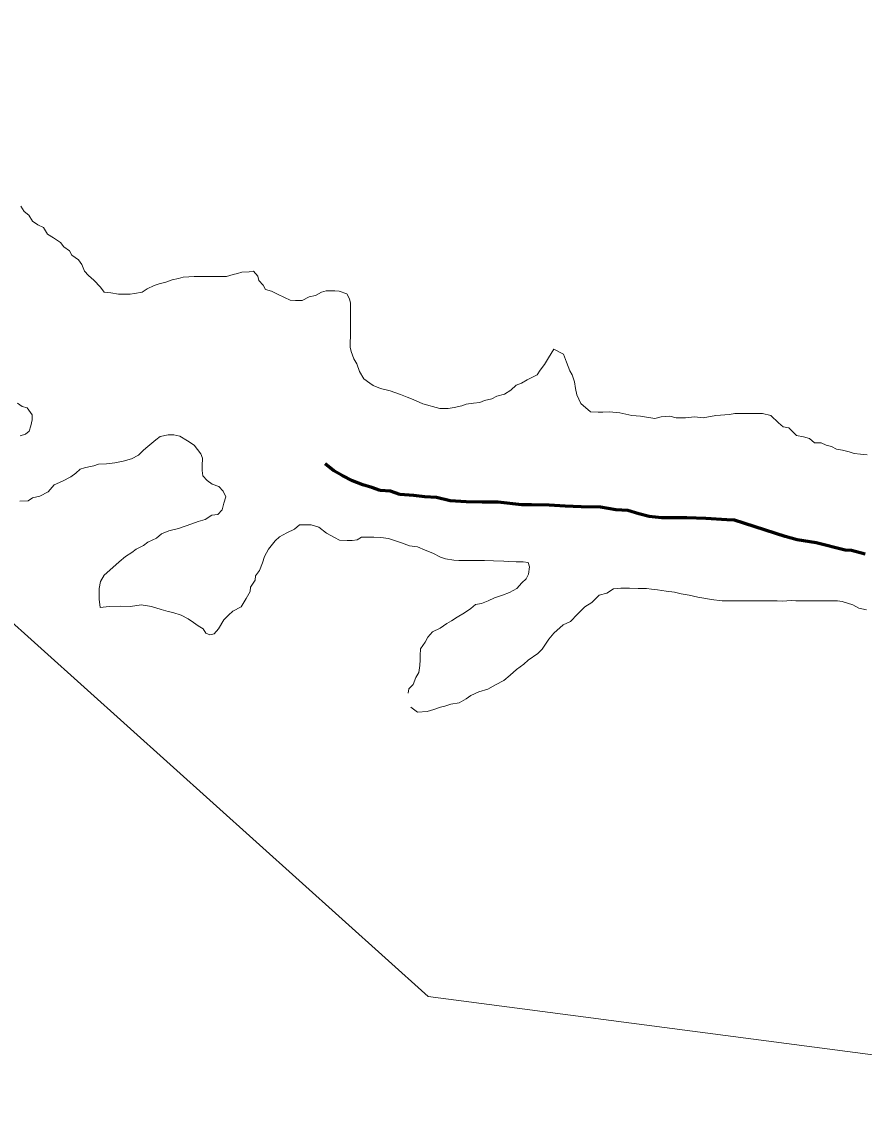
# Model space of a CAD drawing. Extents: x 553962 to 842807, y 8883888 to 9032388.
# Drawn here: x 803048.4 to 803431.4, y 9015600.1 to 9016096.4 of the extents above; entities that cross this region are included whole.
import ezdxf

# ---------------------------------------------------------------- set-up
doc = ezdxf.new("R2010")
doc.units = 0
doc.header["$LTSCALE"] = 200
doc.linetypes.add('LONG_DASH_SHORT_DASH', pattern=[9.9, 6, -1.2, 1.5, -1.2])
for name, color, linetype, lineweight in [('23', 7, 'Continuous', 13), ('25', 7, 'Continuous', 13), ('57', 7, 'Continuous', 13), ('7', 7, 'Continuous', 90), ('8', 7, 'Continuous', 13)]:
    doc.layers.add(name, color=color, linetype=linetype, lineweight=lineweight)

msp = doc.modelspace()

# ---------------------------------------------------------------- linework, layer by layer
at = {"layer": '23'}
for points in [[(803067.5, 9015994.1), (803066, 9015996.1), (803062.8, 9015998.1), (803060.1, 9015999.9), (803058.3, 9016002.9), (803055.6, 9016004.1), (803053.3, 9016005.7), (803051.6, 9016008.4), (803049.4, 9016010.2), (803047.9, 9016012.5)], [(803290.3, 9015947.5), (803290.3, 9015947.5), (803287.9, 9015943.6), (803286.1, 9015940.5), (803284, 9015937.9), (803284, 9015937.9), (803282.7, 9015935.8), (803282.7, 9015935.8), (803278.1, 9015933.6), (803275.6, 9015932.1), (803273.1, 9015931.1), (803270.8, 9015928.9), (803267.8, 9015927.1), (803264.3, 9015926.2), (803262.1, 9015924.9), (803258.8, 9015924.2), (803256.6, 9015923.2), (803253.8, 9015923), (803250.5, 9015922.5), (803248.5, 9015921.8), (803245, 9015921), (803242.3, 9015920.5), (803238.5, 9015920.6), (803238.5, 9015920.6), (803238.5, 9015920.6), (803238.5, 9015920.6), (803230.8, 9015922.6), (803226.4, 9015924.6), (803223.6, 9015925.7), (803220.6, 9015926.9), (803215.8, 9015928.6), (803211.5, 9015929.7), (803208.1, 9015931), (803206.6, 9015932), (803203.9, 9015934.1), (803201.9, 9015937.3), (803200.7, 9015940.8), (803199.4, 9015943.1), (803198.2, 9015946.4), (803197.7, 9015948.4), (803197.7, 9015950.4), (803197.8, 9015953.6), (803197.8, 9015955.9), (803197.8, 9015959.9), (803197.8, 9015964.7), (803197.9, 9015968.4), (803197.4, 9015970.4), (803196.2, 9015972.7), (803192.7, 9015973.9), (803190.7, 9015974), (803188.7, 9015974), (803186.7, 9015974), (803184.7, 9015973.5), (803181.9, 9015972), (803179.1, 9015971.3), (803175.9, 9015969.6), (803172.9, 9015969.6), (803170.4, 9015969.8), (803167.9, 9015971.1), (803164.6, 9015972.6), (803161.9, 9015973.9), (803159.2, 9015974.7), (803158.2, 9015976.7), (803156.2, 9015978.7), (803155.7, 9015980.7), (803153.7, 9015983), (803151.7, 9015982.7), (803148.5, 9015982.5), (803146.5, 9015982), (803144.5, 9015981.5), (803141.4, 9015980.5), (803139.4, 9015980.6), (803136.2, 9015980.6), (803133.2, 9015980.6), (803130.9, 9015980.6), (803128.7, 9015980.6), (803126.7, 9015980.6), (803124.4, 9015980.4), (803121.7, 9015980.2), (803119.7, 9015979.7), (803116.7, 9015979), (803113.9, 9015978), (803110.9, 9015977.2), (803108.6, 9015976.5), (803105.4, 9015975), (803103.1, 9015973.5), (803099.6, 9015972.8), (803097.6, 9015972.6), (803094.4, 9015972.6), (803092.4, 9015972.6), (803088.9, 9015973.1), (803085.9, 9015973.4), (803084.1, 9015975.7), (803081.2, 9015978.9), (803078.7, 9015981), (803076.9, 9015983), (803075.7, 9015986), (803074.2, 9015988.2), (803071.2, 9015990.3), (803070, 9015992.3), (803067.5, 9015994.1)], [(803432.8, 9015899.5), (803429.8, 9015899.8), (803426.8, 9015900), (803424.5, 9015900.8), (803421.5, 9015901.6), (803418.8, 9015902.1), (803416.6, 9015903.3), (803414.1, 9015903.9), (803411.8, 9015904.9), (803408.8, 9015904.9), (803406.6, 9015906.9), (803403.8, 9015907.7), (803400.6, 9015908.2), (803397.1, 9015911.7), (803394.6, 9015912.2), (803392.4, 9015914), (803388.9, 9015917.3), (803385.2, 9015918.2), (803379.8, 9015918.2), (803379.8, 9015918.2), (803379.8, 9015918.2), (803379.8, 9015918.2), (803379.8, 9015918.2), (803379.8, 9015918.2), (803372.6, 9015918.2), (803370.1, 9015917.8), (803370.1, 9015917.8), (803363.9, 9015917.4), (803358.2, 9015916.3), (803354.2, 9015916.7), (803350.2, 9015916.3), (803345.9, 9015916.3), (803343, 9015917.1), (803339.1, 9015916.7), (803336.2, 9015916), (803336.2, 9015916), (803329.7, 9015917.1), (803325.7, 9015917.4), (803320.3, 9015918.5), (803320.3, 9015918.5), (803320.3, 9015918.5), (803315.6, 9015919), (803312.6, 9015918.8), (803310.4, 9015918.8), (803306.9, 9015919.1), (803302.6, 9015922.8), (803302.6, 9015922.8), (803302.6, 9015922.8), (803302.6, 9015922.8), (803300.8, 9015926.8), (803300.1, 9015929.7), (803299.7, 9015932.6), (803298.7, 9015935.8), (803297.6, 9015937.6), (803296.1, 9015941.6), (803294.7, 9015945.2), (803294.7, 9015945.2), (803290.3, 9015947.5)]]:
    msp.add_lwpolyline(points, dxfattribs=at)
at = {"layer": '25'}
for points in [[(803067.5, 9015994.1), (803066, 9015996.1), (803062.8, 9015998.1), (803060.1, 9015999.9), (803058.3, 9016002.9), (803055.6, 9016004.1), (803053.3, 9016005.7), (803051.6, 9016008.4), (803049.4, 9016010.2), (803047.9, 9016012.5)], [(803290.3, 9015947.5), (803290.3, 9015947.5), (803287.9, 9015943.6), (803286.1, 9015940.5), (803284, 9015937.9), (803284, 9015937.9), (803282.7, 9015935.8), (803282.7, 9015935.8), (803278.1, 9015933.6), (803275.6, 9015932.1), (803273.1, 9015931.1), (803270.8, 9015928.9), (803267.8, 9015927.1), (803264.3, 9015926.2), (803262.1, 9015924.9), (803258.8, 9015924.2), (803256.6, 9015923.2), (803253.8, 9015923), (803250.5, 9015922.5), (803248.5, 9015921.8), (803245, 9015921), (803242.3, 9015920.5), (803238.5, 9015920.6), (803238.5, 9015920.6), (803238.5, 9015920.6), (803238.5, 9015920.6), (803230.8, 9015922.6), (803226.4, 9015924.6), (803223.6, 9015925.7), (803220.6, 9015926.9), (803215.8, 9015928.6), (803211.5, 9015929.7), (803208.1, 9015931), (803206.6, 9015932), (803203.9, 9015934.1), (803201.9, 9015937.3), (803200.7, 9015940.8), (803199.4, 9015943.1), (803198.2, 9015946.4), (803197.7, 9015948.4), (803197.7, 9015950.4), (803197.8, 9015953.6), (803197.8, 9015955.9), (803197.8, 9015959.9), (803197.8, 9015964.7), (803197.9, 9015968.4), (803197.4, 9015970.4), (803196.2, 9015972.7), (803192.7, 9015973.9), (803190.7, 9015974), (803188.7, 9015974), (803186.7, 9015974), (803184.7, 9015973.5), (803181.9, 9015972), (803179.1, 9015971.3), (803175.9, 9015969.6), (803172.9, 9015969.6), (803170.4, 9015969.8), (803167.9, 9015971.1), (803164.6, 9015972.6), (803161.9, 9015973.9), (803159.2, 9015974.7), (803158.2, 9015976.7), (803156.2, 9015978.7), (803155.7, 9015980.7), (803153.7, 9015983), (803151.7, 9015982.7), (803148.5, 9015982.5), (803146.5, 9015982), (803144.5, 9015981.5), (803141.4, 9015980.5), (803139.4, 9015980.6), (803136.2, 9015980.6), (803133.2, 9015980.6), (803130.9, 9015980.6), (803128.7, 9015980.6), (803126.7, 9015980.6), (803124.4, 9015980.4), (803121.7, 9015980.2), (803119.7, 9015979.7), (803116.7, 9015979), (803113.9, 9015978), (803110.9, 9015977.2), (803108.6, 9015976.5), (803105.4, 9015975), (803103.1, 9015973.5), (803099.6, 9015972.8), (803097.6, 9015972.6), (803094.4, 9015972.6), (803092.4, 9015972.6), (803088.9, 9015973.1), (803085.9, 9015973.4), (803084.1, 9015975.7), (803081.2, 9015978.9), (803078.7, 9015981), (803076.9, 9015983), (803075.7, 9015986), (803074.2, 9015988.2), (803071.2, 9015990.3), (803070, 9015992.3), (803067.5, 9015994.1)], [(803432.8, 9015899.5), (803429.8, 9015899.8), (803426.8, 9015900), (803424.5, 9015900.8), (803421.5, 9015901.6), (803418.8, 9015902.1), (803416.6, 9015903.3), (803414.1, 9015903.9), (803411.8, 9015904.9), (803408.8, 9015904.9), (803406.6, 9015906.9), (803403.8, 9015907.7), (803400.6, 9015908.2), (803397.1, 9015911.7), (803394.6, 9015912.2), (803392.4, 9015914), (803388.9, 9015917.3), (803385.2, 9015918.2), (803379.8, 9015918.2), (803379.8, 9015918.2), (803379.8, 9015918.2), (803379.8, 9015918.2), (803379.8, 9015918.2), (803379.8, 9015918.2), (803372.6, 9015918.2), (803370.1, 9015917.8), (803370.1, 9015917.8), (803363.9, 9015917.4), (803358.2, 9015916.3), (803354.2, 9015916.7), (803350.2, 9015916.3), (803345.9, 9015916.3), (803343, 9015917.1), (803339.1, 9015916.7), (803336.2, 9015916), (803336.2, 9015916), (803329.7, 9015917.1), (803325.7, 9015917.4), (803320.3, 9015918.5), (803320.3, 9015918.5), (803320.3, 9015918.5), (803315.6, 9015919), (803312.6, 9015918.8), (803310.4, 9015918.8), (803306.9, 9015919.1), (803302.6, 9015922.8), (803302.6, 9015922.8), (803302.6, 9015922.8), (803302.6, 9015922.8), (803300.8, 9015926.8), (803300.1, 9015929.7), (803299.7, 9015932.6), (803298.7, 9015935.8), (803297.6, 9015937.6), (803296.1, 9015941.6), (803294.7, 9015945.2), (803294.7, 9015945.2), (803290.3, 9015947.5)], [(803046.4, 9015923), (803048.6, 9015921.5), (803050.8, 9015920.9), (803053.1, 9015917.7), (803053.1, 9015915.4), (803052.5, 9015912.7), (803051.8, 9015910.2), (803050.1, 9015908.8), (803047.7, 9015908.1)], [(803047.5, 9015878.4), (803051.3, 9015878.6), (803053.3, 9015879.9), (803056.6, 9015880.6), (803060.3, 9015882.6), (803063.1, 9015885.8), (803066.9, 9015887.5), (803070.6, 9015889.5), (803072.9, 9015891.2), (803074.9, 9015893), (803076.9, 9015893.5), (803078.9, 9015894), (803081.2, 9015894.4), (803083.2, 9015895.2), (803086.9, 9015895.4), (803090.7, 9015895.9), (803094.4, 9015896.6), (803098.2, 9015897.6), (803101.5, 9015899.3), (803103.7, 9015901.6), (803105.7, 9015903.3), (803109.3, 9015906.3), (803111.3, 9015907.8), (803115, 9015908.5), (803117.5, 9015908.5), (803120.3, 9015907.9), (803123.7, 9015905.9), (803126.7, 9015903.8), (803129.8, 9015899.9), (803129.8, 9015899.9), (803130.5, 9015897.9), (803130.4, 9015894.4), (803130.4, 9015892.4), (803130.7, 9015889.9), (803132.6, 9015887.8), (803134.9, 9015886.1), (803137.9, 9015885.1), (803140, 9015882.9), (803141.1, 9015880.3), (803140.3, 9015877.5), (803139.5, 9015874.5)], [(803139.5, 9015874.5), (803137.5, 9015872.3), (803134.8, 9015872.1), (803131.8, 9015870.1), (803128.5, 9015869.1), (803125.7, 9015868.1), (803122.7, 9015867.1), (803119.7, 9015865.9), (803115.2, 9015864.9), (803111.9, 9015863.5), (803109.7, 9015861.5), (803105.7, 9015859.7), (803103.7, 9015858.2), (803100.4, 9015856.5), (803098.4, 9015855), (803095.6, 9015853.3), (803092.6, 9015850.8), (803089.8, 9015848.3), (803085.9, 9015844.8), (803084.2, 9015841.8), (803083.5, 9015838.6), (803083.5, 9015838.6), (803083.5, 9015833.8), (803084, 9015830.1)], [(803084, 9015830.1), (803088.1, 9015830.5), (803093.3, 9015830.6), (803097.8, 9015830.5), (803102.6, 9015831.2), (803107.3, 9015830.5), (803111.8, 9015829.2), (803114.9, 9015828.2), (803117.1, 9015827.7), (803120.9, 9015826.6), (803120.9, 9015826.6), (803124, 9015824.9), (803126.5, 9015823.2), (803128.5, 9015821.7), (803130.9, 9015820.4), (803132, 9015818.4), (803133.9, 9015817.6), (803135.8, 9015818.1), (803137.8, 9015820.4), (803140.3, 9015824.4), (803142.3, 9015826.6), (803144.3, 9015828.3), (803148.1, 9015830.3), (803150.4, 9015834.1), (803152.2, 9015837.3), (803152.4, 9015839.3), (803154.5, 9015842.5), (803154.7, 9015844.5), (803156.5, 9015846.8), (803157.8, 9015850.3), (803158.8, 9015853.3), (803160.6, 9015856.5), (803163.6, 9015860.3), (803165.6, 9015862.2), (803168.9, 9015864), (803172.4, 9015865.7), (803174.7, 9015867.7), (803177.9, 9015867.7), (803179.9, 9015867.7), (803183.4, 9015866.6), (803186.9, 9015863.9), (803190.6, 9015861.8), (803192.8, 9015860.6), (803196.3, 9015860.5), (803198.6, 9015860.5), (803200.9, 9015860.8), (803202.9, 9015862), (803204.9, 9015862), (803208.4, 9015862), (803211.6, 9015861.9), (803215.1, 9015861.4), (803217.4, 9015860.7), (803221.1, 9015859.4), (803224.6, 9015858.1), (803228.3, 9015857.6), (803231.8, 9015856.1), (803235.3, 9015854.8), (803238.8, 9015853), (803241.1, 9015852.2), (803244.8, 9015851.5), (803247.1, 9015851.4), (803249.1, 9015851.4), (803252.3, 9015851.4), (803256.1, 9015851.4), (803258.8, 9015851.4), (803262.8, 9015851.3), (803267.6, 9015851.1), (803269.8, 9015851), (803273.1, 9015850.8), (803276.3, 9015850.8), (803278.6, 9015850.5), (803279.2, 9015848.5), (803278.8, 9015845.2), (803277.7, 9015843.1), (803275.8, 9015841.2), (803275.8, 9015841.2), (803273.4, 9015838.6), (803270.2, 9015836.9), (803266.9, 9015835.7), (803263.3, 9015834.4), (803260.4, 9015833), (803257.4, 9015831.8), (803254.7, 9015831.4), (803252.6, 9015829.6), (803249.6, 9015827.6), (803246.4, 9015825.7), (803243.8, 9015823.9), (803241.6, 9015822.7), (803238.6, 9015820.7), (803235.1, 9015819), (803233, 9015816.5), (803231.8, 9015814.2), (803229.7, 9015811.2), (803229.5, 9015808.2), (803229.5, 9015806.2), (803229.4, 9015803.7), (803228.9, 9015800.5), (803227.6, 9015798.2), (803226.4, 9015795), (803224.3, 9015793), (803224.1, 9015791)], [(803225.3, 9015784.7), (803228.3, 9015782.5), (803232.7, 9015782.8), (803235.8, 9015783.7), (803238.7, 9015784.7), (803240.8, 9015785.2), (803243.5, 9015786.1), (803247.3, 9015786.6), (803250.4, 9015788.5), (803252.6, 9015790), (803256.2, 9015791.7), (803256.2, 9015791.7), (803256.2, 9015791.7), (803260.3, 9015792.9), (803263.7, 9015794.8), (803267.5, 9015796.9), (803270.4, 9015799.3), (803273.3, 9015801.8), (803276.6, 9015804.2), (803278.6, 9015806.1), (803283, 9015809.1), (803285, 9015811.1), (803288, 9015815.6), (803290.3, 9015818.3), (803294.6, 9015822.1), (803297.8, 9015823.6), (803301.1, 9015827), (803304.4, 9015830.3), (803307.6, 9015832.3), (803310.9, 9015835.7), (803314.4, 9015836.5), (803317.4, 9015838.5), (803320.7, 9015838.9), (803322.7, 9015838.9), (803324.7, 9015838.9), (803328.7, 9015838.6), (803332.4, 9015838.6), (803334.7, 9015838.3), (803337.4, 9015838.1), (803341.4, 9015837.5), (803345.2, 9015837), (803348.2, 9015836.2), (803351.9, 9015835.7), (803355.7, 9015834.7), (803359.4, 9015834.2), (803361.9, 9015833.7), (803366.9, 9015833.1), (803368.9, 9015833.1), (803372.9, 9015833.1), (803375.4, 9015833.1), (803379.4, 9015833), (803381.7, 9015833), (803384.9, 9015833), (803387.4, 9015833), (803391.9, 9015833), (803394.2, 9015832.9), (803398.2, 9015833.2), (803400.4, 9015833.1), (803405.7, 9015833.1), (803412.4, 9015833.1), (803419.2, 9015833), (803421.4, 9015832.8), (803426.2, 9015831.2), (803428.9, 9015829.7), (803432.4, 9015828.9)]]:
    msp.add_lwpolyline(points, dxfattribs=at)
at = {"layer": '57'}
for points in [[(803047.9, 9016012.5), (803049.4, 9016010.2), (803051.6, 9016008.4), (803053.3, 9016005.7), (803055.6, 9016004.1), (803058.3, 9016002.9), (803060.1, 9015999.9), (803062.8, 9015998.1), (803066, 9015996.1), (803067.5, 9015994.1)], [(803067.5, 9015994.1), (803070, 9015992.3), (803071.2, 9015990.3), (803074.2, 9015988.2), (803075.7, 9015986), (803076.9, 9015983), (803078.7, 9015981), (803081.2, 9015978.9), (803084.1, 9015975.7), (803085.9, 9015973.4), (803088.9, 9015973.1), (803092.4, 9015972.6), (803094.4, 9015972.6), (803097.6, 9015972.6), (803099.6, 9015972.8), (803103.1, 9015973.5), (803105.4, 9015975), (803108.6, 9015976.5), (803110.9, 9015977.2), (803113.9, 9015978), (803116.7, 9015979), (803119.7, 9015979.7), (803121.7, 9015980.2), (803124.4, 9015980.4), (803126.7, 9015980.6), (803128.7, 9015980.6), (803130.9, 9015980.6), (803133.2, 9015980.6), (803136.2, 9015980.6), (803139.4, 9015980.6), (803141.4, 9015980.5), (803144.5, 9015981.5), (803146.5, 9015982), (803148.5, 9015982.5), (803151.7, 9015982.7), (803153.7, 9015983), (803155.7, 9015980.7), (803156.2, 9015978.7), (803158.2, 9015976.7), (803159.2, 9015974.7), (803161.9, 9015973.9), (803164.6, 9015972.6), (803167.9, 9015971.1), (803170.4, 9015969.8), (803172.9, 9015969.6), (803175.9, 9015969.6), (803179.1, 9015971.3), (803181.9, 9015972), (803184.7, 9015973.5), (803186.7, 9015974), (803188.7, 9015974), (803190.7, 9015974), (803192.7, 9015973.9), (803196.2, 9015972.7), (803197.4, 9015970.4), (803197.9, 9015968.4), (803197.8, 9015964.7), (803197.8, 9015959.9), (803197.8, 9015955.9), (803197.8, 9015953.6), (803197.7, 9015950.4), (803197.7, 9015948.4), (803198.2, 9015946.4), (803199.4, 9015943.1), (803200.7, 9015940.8), (803201.9, 9015937.3), (803203.9, 9015934.1), (803206.6, 9015932), (803208.1, 9015931), (803211.5, 9015929.7), (803215.8, 9015928.6), (803220.6, 9015926.9), (803223.6, 9015925.7), (803226.4, 9015924.6), (803230.8, 9015922.6), (803238.5, 9015920.6), (803238.5, 9015920.6), (803238.5, 9015920.6), (803238.5, 9015920.6), (803242.3, 9015920.5), (803245, 9015921), (803248.5, 9015921.8), (803250.5, 9015922.5), (803253.8, 9015923), (803256.6, 9015923.2), (803258.8, 9015924.2), (803262.1, 9015924.9), (803264.3, 9015926.2), (803267.8, 9015927.1), (803270.8, 9015928.9), (803273.1, 9015931.1), (803275.6, 9015932.1), (803278.1, 9015933.6), (803282.7, 9015935.8), (803282.7, 9015935.8), (803284, 9015937.9), (803284, 9015937.9), (803286.1, 9015940.5), (803287.9, 9015943.6), (803290.3, 9015947.5), (803290.3, 9015947.5)], [(803290.3, 9015947.5), (803294.7, 9015945.2), (803294.7, 9015945.2), (803296.1, 9015941.6), (803297.6, 9015937.6), (803298.7, 9015935.8), (803299.7, 9015932.6), (803300.1, 9015929.7), (803300.8, 9015926.8), (803302.6, 9015922.8), (803302.6, 9015922.8), (803302.6, 9015922.8), (803302.6, 9015922.8), (803306.9, 9015919.1), (803310.4, 9015918.8), (803312.6, 9015918.8), (803315.6, 9015919), (803320.3, 9015918.5), (803320.3, 9015918.5), (803320.3, 9015918.5), (803325.7, 9015917.4), (803329.7, 9015917.1), (803336.2, 9015916), (803336.2, 9015916), (803339.1, 9015916.7), (803343, 9015917.1), (803345.9, 9015916.3), (803350.2, 9015916.3), (803354.2, 9015916.7), (803358.2, 9015916.3), (803363.9, 9015917.4), (803370.1, 9015917.8), (803370.1, 9015917.8), (803372.6, 9015918.2), (803379.8, 9015918.2), (803379.8, 9015918.2), (803379.8, 9015918.2), (803379.8, 9015918.2), (803379.8, 9015918.2), (803379.8, 9015918.2), (803385.2, 9015918.2), (803388.9, 9015917.3), (803392.4, 9015914), (803394.6, 9015912.2), (803397.1, 9015911.7), (803400.6, 9015908.2), (803403.8, 9015907.7), (803406.6, 9015906.9), (803408.8, 9015904.9), (803411.8, 9015904.9), (803414.1, 9015903.9), (803416.6, 9015903.3), (803418.8, 9015902.1), (803421.5, 9015901.6), (803424.5, 9015900.8), (803426.8, 9015900), (803429.8, 9015899.8), (803432.8, 9015899.5)]]:
    msp.add_lwpolyline(points, dxfattribs=at)
at = {"layer": '7', "linetype": 'LONG_DASH_SHORT_DASH', "lineweight": 60}
for points in [[(803243.2, 9015878.6), (803237, 9015880.1), (803231.7, 9015880.4), (803226.7, 9015881), (803220.2, 9015881.5), (803216, 9015883), (803211.3, 9015883.3), (803207.5, 9015884.6), (803203.5, 9015885.8), (803198.8, 9015887.6), (803194.1, 9015890.1), (803190.3, 9015892.2), (803186.3, 9015895.4)], [(803431.8, 9015854.3), (803425.6, 9015855.9), (803422.8, 9015856.1), (803409.6, 9015859.5), (803400.9, 9015860.8), (803395.4, 9015862.3), (803372.4, 9015869.7), (803368.9, 9015869.9), (803359.4, 9015870.5), (803350.7, 9015870.8), (803339.4, 9015870.8), (803333.7, 9015871.4), (803328.9, 9015872.7), (803324, 9015874.2), (803318.5, 9015874.5), (803311.5, 9015875.7), (803302.7, 9015875.8), (803295.5, 9015876.1), (803288.2, 9015876.6), (803280.2, 9015876.7), (803275.7, 9015876.7), (803265, 9015878), (803261.5, 9015878), (803257.7, 9015878), (803250.5, 9015878.1), (803243.2, 9015878.6)]]:
    msp.add_lwpolyline(points, dxfattribs=at)
at = {"layer": '8'}
msp.add_lwpolyline([(806161, 9014683.5), (805286.1, 9014561), (804109.2, 9015538.2), (803233.2, 9015653.1), (801852.1, 9016894.9), (801230.9, 9016842.4), (800706, 9017157.5), (800216.1, 9016711.1), (800076.1, 9016868.7), (799869.9, 9016834.7), (800123.9, 9017234.1), (800256.2, 9018248.5), (801064.5, 9018666.7), (801600.4, 9019718.2), (803075.9, 9020198.7), (804723.6, 9022148.4), (804807.1, 9023011.8)], dxfattribs=at)

doc.saveas('drawing.dxf')
